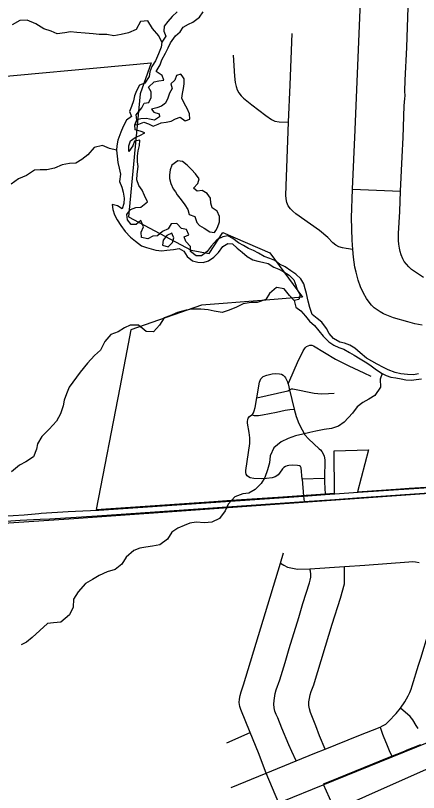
# Model space of a CAD drawing. Extents: x 114604 to 551442, y 316898 to 567001.
# Drawn here: x 120662 to 124254, y 377461 to 384382 of the extents above; entities that cross this region are included whole.
import ezdxf

# ---------------------------------------------------------------- set-up
doc = ezdxf.new("R2010")
doc.units = 0
for name, color, linetype in [('_CIVIL_CONSTRUCTION', 7, 'Continuous'), ('DV_X_County_Line', 7, 'Continuous'), ('GE_P_Alignment_1000_Bearings', 7, 'Continuous'), ('GE_P_Alignment_1000_Cardinal_Points', 7, 'Continuous'), ('GE_P_Alignment_1000_Stations', 7, 'Continuous'), ('GE_P_Alignment_100_Cardinal_Points', 7, 'Continuous'), ('GE_P_Alignment_100_Stations', 7, 'Continuous'), ('GE_P_Alignment_500_Bearings', 7, 'Continuous'), ('MT_X_Edge_Line', 7, 'Continuous'), ('PM_P_Cells', 7, 'Continuous')]:
    doc.layers.add(name, color=color, linetype=linetype)

msp = doc.modelspace()

# ---------------------------------------------------------------- linework, layer by layer
at = {"layer": '_CIVIL_CONSTRUCTION'}
for points in [[(123404.8, 377528.5), (124018.8, 377778.9), (124584.7, 378008), (125744, 378481.1), (126213.3, 378673), (126370.3, 378739.6), (126560.4, 378822.6), (126842.2, 378945.3), (127039.1, 379037.8), (127584.8, 379311.8), (127800.8, 379422.3), (127833.1, 379439.7)], [(122847.9, 377300.4), (123008, 377365.7), (123039.7, 377380.5), (123404.8, 377528.5)]]:
    msp.add_lwpolyline(points, dxfattribs=at)
at = {"layer": 'DV_X_County_Line'}
msp.add_line((121742.2, 383452.3), (121726.2, 383408.2), dxfattribs=at)
for points in [[(122102.7, 384413.7), (122058.7, 384373.7), (122020.7, 384329.6), (121986.7, 384285.6), (121982.7, 384241.5), (122002.6, 384199.4), (121966.6, 384145.4), (121960.6, 384099.3), (121936.5, 384039.2), (121908.5, 383977.1), (121878.5, 383927), (121860.5, 383878.9), (121852.4, 383838.9), (121814.4, 383778.8), (121768.4, 383760.8), (121740.4, 383710.7), (121722.4, 383666.6), (121712.3, 383620.6), (121694.3, 383570.5), (121678.3, 383526.4), (121696.3, 383482.3), (121650.2, 383448.3), (121620.2, 383394.2), (121600.2, 383344.1), (121574.2, 383272), (121564.1, 383221.9), (121562.1, 383181.9), (121568.1, 383129.8), (121574, 383071.7), (121586, 383021.6), (121597.9, 382969.5), (121587.9, 382903.4), (121609.8, 382851.3), (121621.8, 382807.2), (121629.7, 382755.1), (121627.7, 382707), (121613.7, 382660.9), (121569.7, 382687), (121523.7, 382699), (121529.7, 382653), (121543.7, 382606.9), (121567.6, 382560.8), (121599.6, 382510.7), (121639.5, 382458.5), (121685.4, 382408.4), (121731.4, 382370.3), (121785.3, 382330.2), (121829.3, 382316.2), (121871.3, 382304.2), (121913.2, 382290.1), (121965.2, 382286.1), (122011.2, 382292.1), (122069.1, 382296), (122121.1, 382306), (122163.1, 382282), (122193, 382233.9), (122241, 382197.8)], [(122165.2, 382410.2), (122207.2, 382428.2), (122185.2, 382474.3), (122141.3, 382484.3), (122101.3, 382528.5), (122049.3, 382526.5), (122023.3, 382480.4), (121971.3, 382458.4), (121927.3, 382420.3), (121887.3, 382416.3), (121841.3, 382392.3), (121785.4, 382404.4), (121783.4, 382452.5), (121801.4, 382500.5), (121777.5, 382554.7), (121737.5, 382520.6), (121691.5, 382520.6), (121659.6, 382560.7), (121655.6, 382608.8), (121687.6, 382654.9), (121733.6, 382670.9), (121779.6, 382674.9), (121837.6, 382720.9), (121811.7, 382779), (121789.7, 382825.1), (121761.8, 382867.2), (121743.8, 382917.3), (121745.8, 382969.4), (121753.9, 383037.5), (121749.9, 383079.6), (121750, 383129.7), (121754, 383175.8), (121766, 383223.9), (121770.1, 383271.9), (121722.1, 383263.9), (121708, 383219.9), (121672, 383169.8), (121672.1, 383219.9), (121688.1, 383266), (121728.1, 383294), (121770.1, 383314), (121816.1, 383336), (121772.1, 383352.1), (121728.1, 383364.1), (121726.2, 383408.2), (121742.2, 383452.3), (121736.2, 383498.3), (121788.3, 383558.4), (121808.3, 383600.5), (121850.3, 383606.5), (121870.3, 383650.6), (121872.3, 383700.6), (121846.4, 383744.7), (121898.4, 383790.8), (121940.4, 383800.8), (121984.3, 383806.8), (121968.4, 383848.8), (121916.4, 383882.9), (121950.5, 383943), (121966.5, 383987.1), (121998.5, 384047.2), (122022.5, 384095.2), (122042.6, 384137.3), (122088.6, 384201.4), (122130.6, 384235.4), (122156.6, 384279.5), (122202.6, 384305.5), (122242.6, 384321.5), (122300.6, 384367.6), (122334.6, 384413.6)], [(122146.6, 383843.2), (122136.3, 383858.8), (122098.3, 383848.8), (122082.3, 383806.7), (122046.3, 383774.7), (122058.2, 383732.6), (122034.2, 383690.5), (122020.2, 383644.5), (122000.2, 383602.4), (121962.2, 383574.4), (121920.2, 383558.4), (121874.2, 383546.4), (121894.2, 383520.3), (121942.1, 383506.3), (121946.1, 383480.2), (121900.1, 383450.2), (121856.1, 383458.2), (121830.2, 383464.2), (121780.2, 383462.3), (121742.2, 383452.3)], [(121726.2, 383408.2), (121762.2, 383414.2), (121806.2, 383432.2), (121846.1, 383418.2), (121888.1, 383396.1), (121934.1, 383414.1), (121960.1, 383426.1), (122004, 383432.1), (122048, 383442.1), (122088, 383462.1), (122130, 383476.1), (122174, 383444), (122216, 383460), (122214, 383506.1), (122192, 383552.2), (122168.1, 383594.3), (122144.1, 383646.4), (122150.2, 383688.5), (122158.2, 383732.5), (122164.2, 383774.6), (122164.3, 383816.7), (122146.6, 383843.2)], [(122062.1, 382427), (122055.3, 382442.3), (122011.3, 382422.3), (121979.3, 382380.2), (121971.2, 382336.2)], [(121971.2, 382336.2), (122023.2, 382320.1), (122061.2, 382360.2), (122073.2, 382402.2), (122062.1, 382427)], [(124255.1, 381189), (124209.1, 381181), (124157.2, 381183), (124097.2, 381189.1), (124045.2, 381203.1), (123985.3, 381225.2), (123941.3, 381245.3), (123887.4, 381275.3), (123839.4, 381303.4), (123791.5, 381329.5), (123733.5, 381377.6), (123685.6, 381419.7), (123643.7, 381445.8), (123595.7, 381461.8), (123553.7, 381471.9), (123495.8, 381505.9), (123457.8, 381548), (123433.9, 381594.1), (123393.9, 381650.2), (123352, 381682.3), (123306, 381718.4), (123286.1, 381780.5), (123272.2, 381836.7), (123256.2, 381906.8), (123244.3, 381946.9), (123232.3, 381990.9), (123206.4, 382037), (123160.4, 382079.1), (123116.4, 382107.2), (123064.5, 382143.3), (123016.6, 382167.4), (122972.6, 382199.4), (122928.6, 382217.5), (122878.7, 382235.5), (122828.7, 382263.6), (122784.8, 382287.7), (122738.8, 382305.8), (122694.9, 382331.8), (122648.9, 382355.9), (122599, 382394), (122555, 382420), (122509, 382410), (122461, 382386), (122405, 382325.9), (122369, 382279.9), (122321, 382241.8), (122273, 382241.8), (122221.1, 382279.9), (122221.1, 382324), (122179.1, 382370.1), (122165.2, 382410.2)], [(122241, 382197.8), (122287, 382183.7), (122334.9, 382181.7), (122382.9, 382195.7), (122430.9, 382229.7), (122472.9, 382271.8), (122510.9, 382323.9), (122554.9, 382349.9), (122596.9, 382347.9), (122638.9, 382309.8), (122682.8, 382273.7), (122726.8, 382235.6), (122776.7, 382205.5), (122820.7, 382193.5), (122864.6, 382183.5), (122914.6, 382171.4), (122964.6, 382141.3), (123010.5, 382123.3), (123054.5, 382097.2), (123100.4, 382069.2), (123142.4, 382027.1), (123162.3, 381979), (123174.3, 381938.9), (123200.2, 381892.8), (123188.2, 381850.7), (123146.2, 381842.7), (123160.2, 381784.6), (123204.1, 381750.5), (123246.1, 381702.4), (123284, 381660.3), (123326, 381620.2), (123405.8, 381524), (123455.8, 381475.9), (123499.7, 381443.8), (123543.7, 381425.8), (123589.6, 381409.7), (123639.6, 381379.6), (123681.6, 381357.6), (123735.5, 381323.5), (123779.5, 381295.4), (123821.4, 381271.4), (123869.4, 381235.3), (123923.3, 381197.2), (123967.3, 381175.1), (124009.2, 381161.1), (124051.2, 381153), (124101.2, 381145), (124143.1, 381137), (124193.1, 381134.9), (124233.1, 381138.9), (124281.1, 381144.9)]]:
    msp.add_lwpolyline(points, dxfattribs=at)
at = {"layer": 'GE_P_Alignment_1000_Bearings'}
for points in [[(114843.2, 379479.7), (121181.9, 379901.3), (126186.1, 380258), (126725.6, 380338.5), (128237.3, 380461.9), (129506.6, 380556.5)], [(115509.2, 373745.8), (116014.9, 373971.1), (116555.5, 374211.9), (117225.9, 374510), (117660.7, 374705.7), (118007.5, 374858), (118423.5, 375041.4), (118649.3, 375140.8), (119002.1, 375295), (119121.5, 375345.2), (121566.8, 376443.1), (122110.7, 376682.8), (122229.1, 376735), (122416.5, 376819.2), (122564.7, 376885.1), (124192.6, 377609.3), (124347.5, 377678.2)]]:
    msp.add_lwpolyline(points, dxfattribs=at)
at = {"layer": 'GE_P_Alignment_1000_Cardinal_Points'}
for p, q in [((123664.8, 382836.4), (124094.9, 382818.1)), ((123092.8, 381101.6), (123105.7, 381047.6)), ((123105.7, 381047.6), (123145.2, 380875.8)), ((123417.9, 380256.5), (123217, 380251.7)), ((123217, 380251.7), (123230.4, 380101.2)), ((123230.4, 380101.2), (123234.4, 380052.9))]:
    msp.add_line(p, q, dxfattribs=at)
for points in [[(124094.9, 382818.1), (124107.8, 383123.1), (124117.1, 383296.2), (124126.3, 383577.9), (124133.8, 383642.5), (124134.9, 383665.8), (124134.2, 383707.6), (124136.5, 383805), (124150.9, 384097.9), (124163.2, 384456.5), (124171.1, 384624.3), (124179.3, 384749.7), (124175.6, 384815.1), (124181.3, 384880.1), (124182.6, 384912.7), (124179.7, 384945.2), (124170.6, 384976.4), (124163.5, 384983.3)], [(123094.4, 383430.8), (123109.8, 383763.3), (123127.8, 384220.4)], [(122601.2, 384028.1), (122612.6, 383843), (122620.4, 383785.3), (122628.5, 383749.5), (122638.8, 383719.8), (122652.5, 383691.7), (122672.1, 383667.7), (122693.8, 383646.6), (122767.5, 383587.1), (122892.4, 383491.1), (122944.8, 383454.6), (122973.8, 383440), (123013.6, 383435.4), (123094.4, 383430.8)], [(123668.2, 382298), (123608.6, 382305.3), (123576.8, 382312.1), (123545.8, 382322.3), (123516.8, 382336.6), (123492, 382357.9), (123445.8, 382403.7), (123372.1, 382467.7), (123291.3, 382521.8), (123159.7, 382616.4), (123135.2, 382638.1), (123112.5, 382661), (123093.5, 382687.3), (123079.5, 382716.8), (123074.1, 382749.1), (123072.9, 382781.8), (123094.4, 383430.8)], [(124300.3, 382047.1), (124218.8, 382100.7), (124193.4, 382120.7), (124169.6, 382142.3), (124147.9, 382165.9), (124127.9, 382191.8), (124114.3, 382215), (124099.3, 382249.4), (124090, 382280.6), (124083.8, 382309.3), (124079.4, 382344.1), (124077.3, 382376.7), (124077.3, 382441.3), (124088.4, 382636.3), (124094.9, 382818.1)], [(123092.8, 381101.6), (123108.4, 381132.7), (123176, 381290.8), (123226.5, 381393.7), (123244.3, 381421.1), (123256.1, 381432.3), (123270.4, 381440.4), (123286.3, 381444.7), (123302.6, 381443.8), (123317.7, 381437.9), (123516, 381320.6), (123633.2, 381260.8), (123766.8, 381197.3), (123830.3, 381169.1)], [(122812.9, 380977.4), (122837.3, 381114.7), (122842.2, 381130.3), (122849.4, 381144.8), (122859.4, 381157.7), (122870.4, 381166.4), (122903.5, 381177.9), (122951.3, 381188.8), (122983.8, 381191.4), (123016.5, 381189.2), (123032.4, 381185.4), (123047, 381178.1), (123059.3, 381167.3), (123069.5, 381154.4), (123087, 381119.3), (123092.8, 381101.6)], [(122812.9, 380977.4), (123088.3, 381037.6), (123105.7, 381047.6)], [(123105.7, 381047.6), (123115.2, 381053.4), (123123.6, 381055.3), (123135, 381055.4), (123324.2, 381018.5), (123388.6, 381011.9), (123453.3, 381013.5), (123501.7, 381017.2)], [(122767.6, 380824.1), (122773.5, 380828.8), (122783.2, 380842.6), (122789.8, 380858.8), (122797.1, 380889.1), (122812.9, 380977.4)], [(122767.6, 380824.1), (122790.3, 380819.5), (122826.7, 380819.9), (122865.2, 380825.3), (122989.5, 380849.1), (123065.6, 380866.4), (123106.9, 380873.3), (123145.2, 380875.8)], [(123145.2, 380875.8), (123164.6, 380809.9), (123188, 380748.8), (123216.2, 380689.8), (123241.8, 380647.9), (123273.4, 380610.3), (123368.7, 380522), (123381.6, 380512.1), (123393.8, 380497), (123408.6, 380472.2), (123413.7, 380456.7), (123418.5, 380424.8), (123417.9, 380256.5)], [(123217, 380251.7), (123208.1, 380351.3), (123201.9, 380364.4), (123192.3, 380370.4), (123176.6, 380374.2), (123128.8, 380375.1), (123098.2, 380373.5), (123083.1, 380370.2), (123068.2, 380363.6), (123054.8, 380354.3), (123042.9, 380343.1), (123014.3, 380303.5), (123003.7, 380291.2), (122991.8, 380281.2), (122978.1, 380273.1), (122948.5, 380262.6), (122900.1, 380256.5), (122851.1, 380255.8), (122786.1, 380258.9), (122754.1, 380264.8), (122739.5, 380271.9), (122727.4, 380282.5), (122719, 380296.3), (122715.1, 380311.7), (122714.8, 380328), (122750.1, 380570.2), (122751.9, 380619), (122745.7, 380667.4), (122728.9, 380750.3), (122730, 380766.8), (122731.9, 380780.7), (122736.6, 380795.6), (122749.2, 380809.5), (122767.6, 380824.1)], [(123417.9, 380256.5), (123416.9, 380220.6), (123420.3, 380175.2), (123422.1, 380113.8)]]:
    msp.add_lwpolyline(points, dxfattribs=at)
at = {"layer": 'GE_P_Alignment_1000_Stations'}
for p, q in [((123507.9, 380119.7), (123716.5, 380134.3)), ((123507.8, 380071.7), (123705.1, 380085.3))]:
    msp.add_line(p, q, dxfattribs=at)
for points in [[(123705.1, 380085.3), (125249.2, 380191.4), (125417.8, 380205.9), (125422.8, 380206.3)], [(123716.5, 380134.3), (125251.6, 380236.8), (125415.1, 380248.1)], [(121403.7, 379976.7), (123230.4, 380101.2), (123422.1, 380113.8), (123507.9, 380119.7)], [(121388.3, 379926.1), (123234.4, 380052.9), (123507.8, 380071.7)], [(120891.4, 379948.1), (121132.2, 379964.2), (121263.2, 379968.2), (121398.4, 379976.3), (121403.7, 379976.7)], [(117233, 379695.5), (119202.7, 379830.3), (119987.6, 379883.5), (120020.4, 379885.5), (120149.6, 379892.9), (120202.3, 379897), (120400.7, 379912.4), (120641.9, 379926.7), (120739.9, 379933.4), (120870.5, 379946.7), (120891.4, 379948.1)], [(120882.6, 379894.1), (120966.4, 379897.1), (121388.3, 379926.1)], [(117229.3, 379642.6), (119364, 379788.9), (120157.1, 379847.4), (120704.4, 379887.7), (120882.6, 379894.1)]]:
    msp.add_lwpolyline(points, dxfattribs=at)
at = {"layer": 'GE_P_Alignment_100_Cardinal_Points'}
msp.add_line((122545.8, 377903.9), (122752.3, 377993.7), dxfattribs=at)
for points in [[(123008, 377365.7), (122897.6, 377633.7), (122827.2, 377812.7), (122752.3, 377993.7), (122670, 378198.8), (122661.6, 378226.6), (122656.5, 378261.3), (122658.2, 378293.1), (122663.8, 378323.9), (122672.4, 378355.9), (122694.2, 378418), (123023.9, 379504.4), (123051.4, 379595.3)], [(123023.9, 379504.4), (123052.8, 379485.7), (123086.8, 379467.8), (123175.2, 379449.4), (123286.3, 379453), (123595.2, 379472.8), (123776.9, 379484.3), (124167.6, 379515.8), (124200.3, 379516.8), (124228, 379514.8), (124259.4, 379508.5)], [(122583.6, 377504.7), (122897.6, 377633.7), (123164.9, 377742.3), (123331.2, 377810.8), (123423.2, 377846.8), (123721.2, 377968.4), (123912.4, 378043.3), (123934.7, 378053.8), (123962.4, 378070.4), (123986.5, 378092), (124054.3, 378162.7), (124092.9, 378210.1), (124131.7, 378266.4), (124162.8, 378322.5), (124176.3, 378351.6), (124188.5, 378381.3), (124198.5, 378411.8), (124256.1, 378595.8), (124275.6, 378657), (124342.5, 378881.4), (124425.7, 379156.5), (124479.8, 379333.6), (124512.5, 379424.8)], [(123164.9, 377742.3), (123124.9, 377825.3), (123098.6, 377884.2), (123035.7, 378034.5), (123000.1, 378124.4), (122986.1, 378153.7), (122974.7, 378184.3), (122966.4, 378215.2), (122964.7, 378247.3), (122966.4, 378279.4), (122977.8, 378342.7), (122986.4, 378373.7), (123017.9, 378465), (123066.9, 378618.2), (123101.9, 378742.1), (123187.1, 379019.2), (123223.4, 379142.8), (123284.1, 379327.7), (123289.4, 379350.6), (123293.5, 379379.7), (123293.9, 379406.6), (123291.1, 379433.3), (123286.3, 379453)], [(123423.2, 377846.8), (123373, 377963.9), (123337.8, 378053.7), (123327.7, 378084.2), (123302.2, 378143.3), (123291.4, 378173.6), (123282.5, 378204.4), (123277.2, 378236.1), (123278, 378268), (123282.6, 378298.6), (123289.8, 378329.9), (123298.8, 378359.6), (123309.8, 378390.5), (123322.6, 378420.3), (123328.4, 378438.7), (123485, 378959.2), (123559.2, 379191.9), (123594.3, 379319.5), (123595.2, 379472.8)], [(124252.7, 378030.3), (124235.1, 378056), (124203.2, 378109), (124181.2, 378137.3), (124092.9, 378210.1)], [(123912.4, 378043.3), (123934.3, 377979.7), (123946, 377950.5), (123970.8, 377892.8), (123993, 377834.2), (124018.8, 377778.9)]]:
    msp.add_lwpolyline(points, dxfattribs=at)
at = {"layer": 'GE_P_Alignment_100_Stations'}
for points in [[(120189.7, 383806.8), (121871.5, 383960.4), (121771.6, 383683.8), (121668.6, 382587.6), (122228.5, 382290.9), (122388.4, 382262.4), (122510.8, 382449.4), (122929.3, 382268.4), (123219.3, 381873.8), (122858.3, 381842.4), (122320.6, 381801.7), (121690.2, 381580.5), (121591.3, 381068.1), (121381.4, 379981.4), (122429.9, 380052.5), (122585.8, 380063), (123044.7, 380094.1), (123506.1, 380125.4), (123503.4, 380505.2), (123809.9, 380513.9), (123710.1, 380139.3), (124094.9, 380165.6), (124172.7, 380170.7), (124421.2, 380187.2)], [(124271.6, 377885.9), (124150, 377836.4), (124126.9, 377826.9), (123991.6, 377771.9), (123458.1, 377554.6), (123405.6, 377533.3), (123485.6, 377355.1)]]:
    msp.add_lwpolyline(points, dxfattribs=at)
at = {"layer": 'GE_P_Alignment_500_Bearings'}
for points in [[(123664.8, 382836.4), (123690.9, 383364.2), (123758.5, 385008.2)], [(123668.2, 382298), (123662.8, 382381.7), (123658.3, 382580.6), (123664.8, 382836.4)], [(124286.6, 381623.1), (124222.5, 381635.9), (124159, 381652.3), (124033.2, 381689.6), (123971.8, 381712.3), (123941.9, 381725.7), (123913.1, 381741.2), (123885.5, 381759.1), (123859.7, 381779.2), (123836.4, 381802.1), (123815.3, 381827.2), (123792.3, 381859.8), (123763.2, 381909.8), (123738.5, 381965.3), (123717.7, 382025.5), (123698.5, 382094.1), (123688.3, 382140.8), (123675.2, 382229.5), (123668.2, 382298)]]:
    msp.add_lwpolyline(points, dxfattribs=at)
at = {"layer": 'MT_X_Edge_Line'}
for points in [[(122107.7, 383087.4), (122055.7, 383047.4), (122039.7, 383007.3), (122033.7, 382961.3), (122035.7, 382931.2), (122045.6, 382885.1), (122067.6, 382837), (122089.5, 382811), (122103.5, 382784.9), (122139.5, 382738.8), (122171.4, 382696.7), (122197.4, 382652.6), (122209.3, 382610.5), (122259.3, 382592.5), (122279.2, 382538.4), (122301.2, 382510.3), (122345.1, 382486.3), (122395.1, 382456.2), (122437.1, 382448.1), (122446.6, 382466.3)], [(122446.6, 382466.3), (122461.1, 382494.2), (122479.1, 382544.3), (122481.2, 382590.4), (122459.2, 382638.5), (122415.3, 382668.5), (122403.3, 382710.6), (122401.3, 382754.7), (122371.4, 382796.8), (122325.4, 382822.9), (122281.4, 382816.9), (122249.5, 382844.9), (122287.5, 382885), (122299.5, 382927.1), (122265.6, 382971.2), (122229.6, 383009.3), (122191.7, 383047.3), (122151.7, 383081.4), (122107.7, 383087.4)]]:
    msp.add_lwpolyline(points, dxfattribs=at)
at = {"layer": 'PM_P_Cells'}
for points in [[(121966.9, 384145.8), (121940.7, 384201.5), (121882.7, 384265.6), (121842.8, 384333.7), (121776.8, 384329.8), (121736.8, 384257.7), (121668.8, 384227.6), (121602.8, 384213.7), (121536.9, 384201.7), (121476.9, 384213.7), (121408.9, 384213.7), (121355, 384217.8), (121283, 384223.8), (121207.1, 384229.9), (121153.1, 384235.9), (121101.1, 384227.9), (121033.1, 384219.9), (120979.2, 384242), (120915.2, 384264.1), (120843.3, 384308.2), (120765.4, 384340.3), (120701.4, 384338.3), (120631.4, 384300.3)], [(121562.1, 383181.9), (121500.1, 383195.9), (121436.2, 383224), (121364.2, 383206), (121306.2, 383139.9), (121252.2, 383097.9), (121200.2, 383065.9), (121142.2, 383063.9), (121078.3, 383051.9), (121010.3, 383021.9), (120940.3, 383005.9), (120882.3, 383005.9), (120830.3, 383003.9), (120758.3, 382955.9), (120688.4, 382927.9), (120622.4, 382879.8)], [(123146.2, 381842.7), (123104.3, 381886.8), (123056.4, 381946.9), (122988.4, 381959), (122926.4, 381904.9), (122892.4, 381850.8), (122816.4, 381824.8), (122762.4, 381824.9), (122692.4, 381814.9), (122626.5, 381780.8), (122556.5, 381752.8), (122504.5, 381736.8), (122432.5, 381748.9), (122378.6, 381758.9), (122314.6, 381765), (122234.6, 381765), (122182.7, 381757), (122106.7, 381737), (122038.7, 381707), (121986.7, 381689), (121946.7, 381622.9), (121890.7, 381562.8), (121826.7, 381566.8), (121758.8, 381622.9), (121684.8, 381623), (121634.8, 381601), (121576.8, 381562.9), (121512.8, 381540.9), (121458.8, 381476.8), (121418.8, 381400.7), (121364.8, 381354.6), (121304.8, 381284.5), (121238.7, 381204.4), (121138.7, 381072.2), (121116.6, 381012.1), (121096.6, 380954), (121086.6, 380903.9), (121062.5, 380833.8), (121026.5, 380767.7), (120962.5, 380697.6), (120896.4, 380631.5), (120856.4, 380567.4), (120848.4, 380517.3), (120822.3, 380451.2), (120754.3, 380405.1), (120696.3, 380377.1), (120626.3, 380317)], [(123931.3, 381193.1), (123913.3, 381141.1), (123917.2, 381070.9), (123865.2, 380996.8), (123813.2, 380962.8), (123757.2, 380934.7), (123707.2, 380896.7), (123665.1, 380838.6), (123593.1, 380760.5), (123541.1, 380724.4), (123479.1, 380702.4), (123413.2, 380694.4), (123339.2, 380680.4), (123287.2, 380668.4), (123223.2, 380652.4), (123157.3, 380636.4), (123093.3, 380614.4), (123029.3, 380584.4), (122965.3, 380530.3), (122931.2, 380460.2), (122925.2, 380398.1), (122907.1, 380336), (122885.1, 380265.8), (122853.1, 380211.8), (122797.1, 380159.7), (122741.1, 380125.6), (122687.1, 380119.7), (122617.1, 380093.6), (122557.1, 380029.5), (122531, 379969.4), (122481, 379901.3), (122413, 379867.3), (122347, 379861.3), (122273.1, 379867.4), (122217.1, 379859.4), (122165.1, 379837.4), (122109.1, 379815.3), (122055.1, 379779.3), (122017.1, 379717.2), (121949.1, 379667.1), (121883.1, 379655.1), (121823.1, 379645.1), (121769.2, 379637.2), (121715.2, 379615.1), (121649.2, 379557.1), (121609.1, 379492.9), (121551.1, 379446.9), (121479.2, 379424.9), (121407.2, 379392.9), (121349.2, 379358.8), (121285.2, 379320.8), (121219.1, 379248.7), (121179.1, 379182.6), (121177.1, 379112.4), (121143, 379042.3), (121065, 378978.2), (120999, 378972.2), (120947.1, 378966.2), (120877, 378902.1), (120811, 378840.1), (120761, 378800), (120711, 378776)]]:
    msp.add_lwpolyline(points, dxfattribs=at)

doc.saveas('drawing.dxf')
